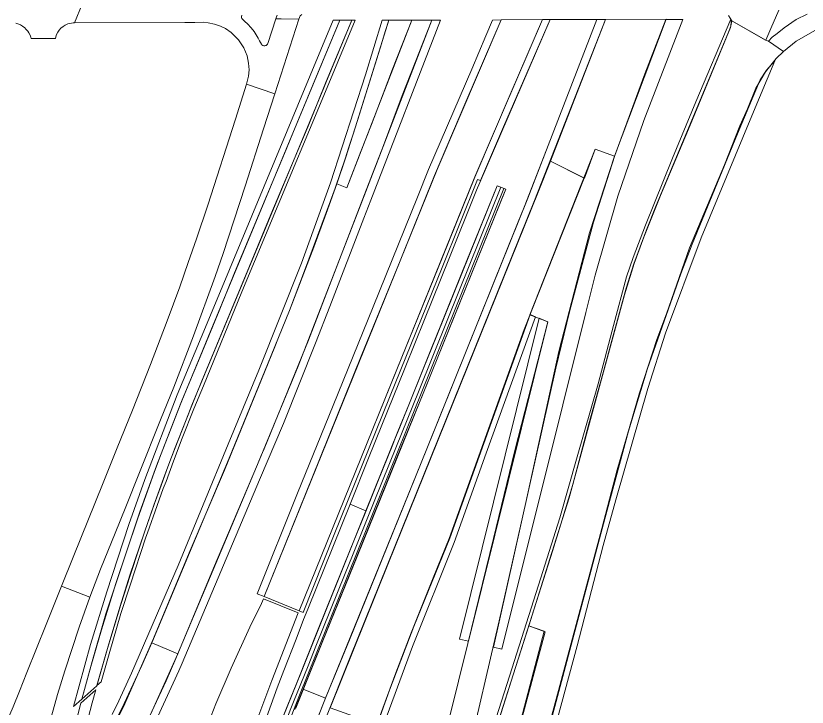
# Model space of a CAD drawing. Extents: x 2356576 to 2377878, y 6966390 to 6990634.
# Drawn here: x 2364346 to 2365354, y 6979588 to 6980469 of the extents above; entities that cross this region are included whole.
import ezdxf

# ---------------------------------------------------------------- set-up
doc = ezdxf.new("R2010")
doc.units = 0
doc.header["$LTSCALE"] = 7.1
for name, color, linetype, lineweight in [('10', 7, 'Continuous', 13), ('11', 7, 'Continuous', 13), ('14', 7, 'Continuous', 13), ('9', 7, 'Continuous', 13)]:
    doc.layers.add(name, color=color, linetype=linetype, lineweight=lineweight)

msp = doc.modelspace()

# ---------------------------------------------------------------- linework, layer by layer
at = {"layer": '10'}
for points in [[(2364749.953, 6980463.601), (2364758.631, 6980463.629), (2364717.464, 6980364.744), (2364608.871, 6980103.017), (2364594.138, 6980068.125), (2364580.552, 6980034.838), (2364555.249, 6979973.383), (2364524.949, 6979895.434), (2364503.806, 6979836.698), (2364460.425, 6979706.555), (2364443.173, 6979645.866), (2364429.787, 6979597.906), (2364419.119, 6979588.371), (2364440.878, 6979667.668), (2364461.647, 6979734.579), (2364489.817, 6979820.864), (2364510.178, 6979878.044), (2364551.224, 6979986.04), (2364589.508, 6980077.327), (2364646.54, 6980214.478)], [(2364773.777, 6980463.668), (2364778.146, 6980463.692), (2364734.12, 6980357.338), (2364680.112, 6980228.39), (2364633.869, 6980117.259), (2364584.727, 6979997.303), (2364572.547, 6979968.154), (2364557.691, 6979930.877), (2364546.507, 6979901.421), (2364537.152, 6979875.582), (2364533.563, 6979866.546), (2364525.713, 6979844.784), (2364513.555, 6979810.084), (2364511.607, 6979804.408), (2364491.379, 6979743.229), (2364479.65, 6979707.254), (2364464.811, 6979655.572), (2364454.379, 6979619.854), (2364449.087, 6979615.219), (2364461.448, 6979658.168), (2364479.425, 6979718.432), (2364491.402, 6979755.652), (2364502.87, 6979790.591), (2364509.97, 6979811.95), (2364522.424, 6979847.424), (2364525.307, 6979855.352), (2364530.783, 6979870.591), (2364537.763, 6979889.499), (2364548.125, 6979916.925), (2364562.644, 6979954.038), (2364570.164, 6979972.926), (2364583.474, 6980005.391), (2364666.654, 6980205.744), (2364738.05, 6980377.573), (2364740.672, 6980383.886)], [(2364518.842, 6979669.717), (2364574.801, 6979802.834), (2364617.8, 6979905.149), (2364671.069, 6980036.052), (2364694.499, 6980093.497), (2364725.62, 6980174.177), (2364741.344, 6980217.21), (2364754.744, 6980255.192), (2364767.688, 6980249.927), (2364850.216, 6980463.926), (2364875.989, 6980463.996), (2364838.145, 6980367.571), (2364814.075, 6980304.11), (2364790.091, 6980241.318), (2364751.749, 6980141.896), (2364718.5, 6980055.851), (2364662.226, 6979917.277), (2364658.17, 6979908.818), (2364653.686, 6979897.01), (2364597.566, 6979765.011), (2364552.018, 6979655.737)], [(2364653.116, 6979732.367), (2364704.714, 6979860.787), (2364750.019, 6979972.214), (2364800.976, 6980098.393), (2364857.357, 6980237.908), (2364871.435, 6980273.275), (2364926.609, 6980401.348), (2364944.592, 6980443.709), (2364953.303, 6980463.972), (2364964.36, 6980464.295), (2364919.343, 6980359.491), (2364879.365, 6980265.566), (2364836.195, 6980159.176), (2364785.831, 6980035.323), (2364723.98, 6979881.582), (2364662.272, 6979728.677)], [(2364662.272, 6979728.677), (2364882.46, 6980273.331), (2364964.36, 6980464.295), (2365016.654, 6980464.464), (2364930.731, 6980264.109), (2364706.642, 6979710.714)], [(2364706.642, 6979710.714), (2364799.682, 6979940.414), (2364826.743, 6980006.922), (2364889.324, 6980161.373), (2364930.456, 6980263.503), (2364976.734, 6980371.844), (2365016.654, 6980464.464), (2365026.649, 6980464.497), (2364966.943, 6980327.697), (2364937.909, 6980259.273), (2364934.199, 6980260.767), (2364888.957, 6980148.575), (2364822.85, 6979984.754), (2364750.581, 6979805.9), (2364711.823, 6979708.645)], [(2364954.467, 6979664.121), (2365034.006, 6980019.96), (2365051.373, 6980091.866), (2365081.815, 6980206.048), (2365109.213, 6980291.268), (2365147.383, 6980395.439), (2365174.195, 6980464.55), (2365195.551, 6980464.506), (2365145.836, 6980335.72), (2365112.959, 6980239.514), (2365083.898, 6980138.599), (2365072.135, 6980091.125), (2365042.544, 6979973.319), (2364965.04, 6979661.559)], [(2365027.072, 6980283.957), (2365096.929, 6980464.724), (2365174.211, 6980464.974), (2365108.461, 6980290.495), (2365084.12, 6980299.304), (2365070.306, 6980262.439)], [(2365000.781, 6980088.154), (2365084.12, 6980299.304), (2365108.461, 6980290.495), (2365076.844, 6980192.634), (2365037.735, 6980041.336), (2364995.567, 6979848.542), (2364961.829, 6979697.697), (2364920.609, 6979520.023), (2364908.674, 6979520.924), (2364886.591, 6979526.48), (2364921.893, 6979668.956), (2364954.302, 6979802.651), (2364981.678, 6979914.82), (2365023.701, 6980079.166)], [(2364746.17, 6979587.007), (2364819.815, 6979769.595), (2365012.148, 6980246.63), (2365027.072, 6980283.957), (2365070.086, 6980262.439), (2364993.334, 6980069.333), (2364897.947, 6979802.7), (2364877.608, 6979752.459), (2364849.421, 6979682.394), (2364829.906, 6979631.477), (2364805.543, 6979565.628)], [(2364691.126, 6979152.115), (2364713.548, 6979253.822), (2364739.056, 6979352.82), (2364763.673, 6979439.416), (2364792.152, 6979526.596), (2364822.096, 6979609.183), (2364852.926, 6979690.436), (2364898.813, 6979803.399), (2365001.073, 6980088.454), (2365008.006, 6980085.65), (2364945.123, 6979911.464), (2364904.154, 6979797.625), (2364850.996, 6979664.873), (2364802.949, 6979533.782), (2364776.119, 6979452.522), (2364751.506, 6979367.703), (2364726.09, 6979274.218), (2364713.989, 6979223.144), (2364700.522, 6979154.744)], [(2364910.913, 6979674.537), (2365012.67, 6980083.76), (2365023.703, 6980079.256), (2364922.473, 6979671.852)], [(2364518.842, 6979669.717), (2364506.449, 6979640.738), (2364483.773, 6979592.189), (2364462.594, 6979548.454), (2364494.603, 6979532.142), (2364498.237, 6979539.212), (2364519.562, 6979583.014), (2364538.725, 6979625.636), (2364552.018, 6979655.738)]]:
    msp.add_lwpolyline(points, close=True, dxfattribs=at)
for points in [[(2364468.561, 6979578.416), (2364476.909, 6979595.731), (2364493.072, 6979630.942), (2364552.423, 6979768.388), (2364616.43, 6979923.175), (2364655.409, 6980017.493), (2364709.637, 6980153.801), (2364746.589, 6980256.286), (2364791.18, 6980394.287), (2364812.566, 6980463.804), (2364820.902, 6980463.783), (2364794.055, 6980376.761), (2364788.862, 6980360.464), (2364775.991, 6980319.491), (2364769.832, 6980300.692), (2364765.917, 6980288.387), (2364752.764, 6980249.58), (2364746.897, 6980233.618), (2364713.724, 6980144.183), (2364694.583, 6980093.715), (2364680.52, 6980059.225), (2364675.779, 6980047.161), (2364611.767, 6979890.043), (2364566.64, 6979784.511), (2364521.111, 6979675.091), (2364482.78, 6979588.102), (2364458.181, 6979538.657)], [(2364519.243, 6979582.319), (2364537.163, 6979621.427), (2364548.245, 6979646.848), (2364614.104, 6979803.076), (2364655.694, 6979902.297), (2364705.445, 6980022.763), (2364791.686, 6980245.405), (2364875.989, 6980463.996), (2364886.71, 6980463.975), (2364798.116, 6980234.337), (2364789.261, 6980211.375), (2364745.81, 6980098.707), (2364727.708, 6980051.953), (2364686.689, 6979949.593), (2364656.15, 6979877.597), (2364557.798, 6979643.754), (2364553.605, 6979634.005), (2364516.92, 6979554.382)], [(2364722.915, 6979554.55), (2364737.656, 6979592.625), (2364740.81, 6979600.414), (2364749.114, 6979620.926), (2364770.817, 6979673.618), (2364854.316, 6979879.361), (2364886.52, 6979959.092), (2364985.057, 6980204.293), (2364993.526, 6980225.302), (2365022.13, 6980298.578), (2365086.195, 6980464.689), (2365096.929, 6980464.724), (2365006.704, 6980233.62), (2364771.853, 6979651.322), (2364739.975, 6979571.576)], [(2364941.31, 6979522.122), (2364974.8, 6979627.141), (2365011.655, 6979743.224), (2365039.069, 6979829.273), (2365061.008, 6979906.799), (2365087.615, 6980000.138), (2365107.189, 6980074.24), (2365123.821, 6980136.545), (2365132.249, 6980161.156), (2365147.916, 6980202.172), (2365182.399, 6980287.799), (2365212.328, 6980359.846), (2365256.68, 6980465.225), (2365257.344, 6980461.539), (2365256.831, 6980456.178), (2365253.799, 6980448.31), (2365207.153, 6980336.487), (2365161.687, 6980227.429), (2365149.559, 6980196.291), (2365133.384, 6980152.93), (2365123.603, 6980122.123), (2365105.256, 6980055.428), (2365093.609, 6980012.897), (2365075.915, 6979949.016), (2365055.399, 6979871.829), (2365040.384, 6979821.095), (2365029.758, 6979786.771), (2364976.751, 6979620.699), (2364938.533, 6979499.633)], [(2365004.671, 6979484.819), (2365032.378, 6979588.477), (2365096.11, 6979827.974), (2365126.397, 6979939.598), (2365150.662, 6980019.595), (2365193.01, 6980140.125), (2365207.436, 6980178.254), (2365265.317, 6980318.832), (2365294.299, 6980387.798), (2365302.36, 6980399.832), (2365313.004, 6980411.861), (2365283.591, 6980341.915), (2365219.107, 6980186.101), (2365173.682, 6980064.819), (2365150.869, 6979993.999), (2365110.212, 6979852.236), (2365094.313, 6979793.739), (2365060.828, 6979665.974), (2365030.559, 6979552.889)], [(2364690.781, 6979571.997), (2364699.665, 6979594.468), (2364718.226, 6979640.593), (2364728.184, 6979665.336), (2364765.508, 6979758.109), (2364774.839, 6979781.302), (2364793.502, 6979827.689), (2364830.826, 6979920.462), (2364858.819, 6979990.042), (2364896.143, 6980082.816), (2364963.742, 6980250.736), (2364958.968, 6980252.674), (2364914.194, 6980141.507), (2364888.178, 6980076.913), (2364874.589, 6980043.343), (2364849.024, 6979979.7), (2364835.791, 6979946.844), (2364828.826, 6979929.55), (2364826.021, 6979922.587), (2364807.131, 6979875.685), (2364789.976, 6979833.091), (2364772.821, 6979790.499), (2364730.297, 6979684.917), (2364703.61, 6979618.659), (2364692.333, 6979590.66), (2364678.706, 6979556.825)], [(2364702.328, 6979586.507), (2364714.353, 6979616.338), (2364737.01, 6979672.328), (2364780.581, 6979780.003), (2364970.123, 6980248.162), (2364967.453, 6980249.243), (2364707.306, 6979602.822), (2364692.706, 6979565.941)], [(2364582.677, 6979546.245), (2364600.563, 6979592.14), (2364620.112, 6979637.349), (2364644.087, 6979689.856), (2364658.658, 6979719.718), (2364661.145, 6979725.891), (2364705.571, 6979707.909), (2364672.068, 6979621.741), (2364655.537, 6979577.501)]]:
    msp.add_lwpolyline(points, dxfattribs=at)
at = {"layer": '11'}
for points in [[(2364758.631, 6980463.629), (2364773.777, 6980463.668), (2364741.371, 6980385.57), (2364718.054, 6980328.548), (2364704.944, 6980297.561), (2364670.807, 6980215.864), (2364643.497, 6980150.046), (2364618.564, 6980089.865), (2364601.713, 6980049.655), (2364582.017, 6980001.863), (2364569.971, 6979972.456), (2364557.156, 6979940.243), (2364544.149, 6979906.487), (2364535.771, 6979884.138), (2364521.62, 6979845.211), (2364510.029, 6979812.126), (2364491.11, 6979755.906), (2364478.402, 6979715.427), (2364464.073, 6979668.576), (2364448.847, 6979614.792), (2364429.737, 6979597.743), (2364441.282, 6979639.433), (2364455.061, 6979686.503), (2364473.085, 6979745.407), (2364500.621, 6979827.621), (2364522.196, 6979886.781), (2364532.129, 6979914.276), (2364543.77, 6979943.636), (2364557.713, 6979979.489), (2364580.487, 6980034.681), (2364604.885, 6980093.256), (2364624.548, 6980141.403), (2364665.439, 6980240.308), (2364688.106, 6980293.578), (2364698.757, 6980319.7), (2364735.823, 6980408.58), (2364752.755, 6980449.557)], [(2364821.053, 6980463.729), (2364835.224, 6980463.877), (2364850.216, 6980463.926), (2364825.792, 6980401.307), (2364813.849, 6980370.067), (2364798.764, 6980330.869), (2364785.51, 6980296.142), (2364767.688, 6980249.927), (2364754.744, 6980255.192), (2364765.766, 6980287.911), (2364780.962, 6980335.675), (2364794.464, 6980378.043), (2364810.042, 6980428.202), (2364816.834, 6980450.819)]]:
    msp.add_lwpolyline(points, close=True, dxfattribs=at)
msp.add_lwpolyline([(2364420.315, 6979561.155), (2364428.675, 6979592.889), (2364447.652, 6979609.814), (2364442.923, 6979593.113), (2364432.822, 6979554.195)], dxfattribs=at)
at = {"layer": '14'}
for points in [[(2364740.319, 6979599.201), (2364861.345, 6979897.372), (2364998.165, 6980236.812), (2365086.195, 6980464.689), (2365026.649, 6980464.497), (2364936.852, 6980256.679), (2364932.942, 6980247.012), (2364897.573, 6980159.009), (2364866.47, 6980082.006), (2364841.765, 6980021.003), (2364812.261, 6979947.169), (2364795.199, 6979905.167), (2364771.56, 6979846.499), (2364791.935, 6979837.955), (2364832.703, 6979939.177), (2364846.342, 6979973.225), (2364864.669, 6980018.544), (2364882.253, 6980061.591), (2364923.658, 6980165.002), (2364958.97, 6980252.678), (2364970.123, 6980248.162), (2364965.064, 6980235.924), (2364933.612, 6980157.972), (2364917.618, 6980118.242), (2364901.885, 6980079.596), (2364871.877, 6980005.47), (2364863.792, 6979985.499), (2364836.622, 6979919.749), (2364801.936, 6979833.492), (2364712.078, 6979610.634)], [(2364604.595, 6979385.424), (2364632.147, 6979479.327), (2364649.926, 6979531.816), (2364663.466, 6979569.692), (2364678.947, 6979612.251), (2364687.458, 6979634.625), (2364702.812, 6979674.392), (2364712.463, 6979699.529), (2364717.797, 6979712.771), (2364771.56, 6979846.499), (2364791.935, 6979837.955), (2364709.594, 6979633.24), (2364662.181, 6979515.796), (2364652, 6979490.52), (2364641.674, 6979465.763), (2364627.865, 6979434.794)]]:
    msp.add_lwpolyline(points, close=True, dxfattribs=at)
msp.add_lwpolyline([(2364701.323, 6979584.601), (2364712.078, 6979610.634), (2364740.319, 6979599.201), (2364736.901, 6979590.76), (2364720.113, 6979547.124)], dxfattribs=at)
at = {"layer": '9'}
for points in [[(2364345.733, 6980459.818), (2364348.507, 6980459.023), (2364351.898, 6980457.65), (2364354.442, 6980456.132), (2364357.216, 6980454.036), (2364358.68, 6980452.446), (2364360.992, 6980449.772), (2364362.225, 6980447.604), (2364363.921, 6980444.569), (2364364.769, 6980442.184), (2364365.142, 6980440.346), (2364396.157, 6980440.446), (2364396.674, 6980442.689), (2364397.753, 6980445.725), (2364399.141, 6980448.399), (2364401.067, 6980451.218), (2364403.225, 6980453.386), (2364405.923, 6980455.771), (2364408.466, 6980457.433), (2364412.06, 6980458.989), (2364414.015, 6980459.673), (2364416.635, 6980460.179), (2364418.639, 6980460.468), (2364420.584, 6980460.517), (2364440.125, 6980508.585)], [(2364633.689, 6980470.369), (2364633.208, 6980468.138), (2364633.427, 6980466.763), (2364633.756, 6980465.953), (2364634.384, 6980465.007), (2364635.679, 6980463.829), (2364636.372, 6980463.296), (2364637.015, 6980462.64), (2364641.437, 6980458.5), (2364645.17, 6980454.434), (2364647.663, 6980451.381), (2364649.254, 6980449.266), (2364654.523, 6980441.025), (2364656.376, 6980437.509), (2364658.581, 6980433.11), (2364659.418, 6980432.273), (2364660.383, 6980431.512), (2364661.802, 6980431.253), (2364662.303, 6980431.207), (2364663.08, 6980431.235), (2364663.992, 6980431.427), (2364664.693, 6980431.704), (2364665.725, 6980432.373), (2364666.574, 6980433.29), (2364667.058, 6980434.125), (2364677.187, 6980465.518), (2364683.741, 6980465.516), (2364706.469, 6980465.115), (2364675.834, 6980369.836), (2364639.831, 6980382.005), (2364642.294, 6980392.345), (2364642.923, 6980400.267), (2364642.42, 6980408.841), (2364640.374, 6980418.371), (2364636.33, 6980428.403), (2364629.675, 6980438.662), (2364620.339, 6980447.957), (2364612.715, 6980453.133), (2364606.532, 6980456.21), (2364598.923, 6980458.877), (2364590.937, 6980460.511), (2364584.62, 6980461.055), (2364573.744, 6980461.019), (2364562.045, 6980461.029), (2364561.028, 6980460.977), (2364420.584, 6980460.517), (2364440.125, 6980508.585)], [(2365621.317, 6980503.708), (2365621.848, 6980464.911), (2365479.076, 6980463.958), (2365461.305, 6980463.148), (2365449.227, 6980463.697), (2365434.118, 6980463.697), (2365420.143, 6980463.697), (2365399.369, 6980461.808), (2365381.617, 6980457.273), (2365364.62, 6980451.227), (2365340.069, 6980436.867), (2365323.827, 6980423.64), (2365304.942, 6980436.867), (2365309.614, 6980441.979), (2365316.005, 6980446.774), (2365324.96, 6980453.872), (2365340.069, 6980464.453), (2365354.044, 6980471.255)], [(2365317.784, 6980476.546), (2365307.586, 6980453.116), (2365301.542, 6980438.378), (2365258.106, 6980462.941), (2365253.951, 6980469.592)], [(2364710.05, 6980471.157), (2364708.259, 6980469.204), (2364706.469, 6980465.115), (2364683.741, 6980465.516), (2364677.187, 6980465.518), (2364678.044, 6980468.184), (2364678.749, 6980470.377)], [(2364972.979, 6979509.651), (2365018.912, 6979684.538), (2364999.523, 6979691.295), (2365026.315, 6979776.685), (2365050.932, 6979854.797), (2365093.236, 6980010.867), (2365121.53, 6980113.58), (2365133.558, 6980153.483), (2365146.115, 6980187.268), (2365167.267, 6980240.173), (2365202.771, 6980324.821), (2365256.444, 6980454.423), (2365258.106, 6980462.941), (2365301.165, 6980438.378), (2365304.942, 6980436.867), (2365323.827, 6980423.64), (2365314.645, 6980414.88), (2365300.807, 6980397.903), (2365288.889, 6980376.971), (2365278.156, 6980350.661), (2365268.492, 6980329.054), (2365248.852, 6980279.474), (2365204.282, 6980173.362), (2365174.821, 6980089.469), (2365162.48, 6980056.514), (2365140.313, 6979988.404), (2365111.86, 6979890.271), (2365092.325, 6979815.382), (2365069.475, 6979729.692), (2365038.844, 6979615.365), (2365008.6, 6979503.156)]]:
    msp.add_lwpolyline(points, dxfattribs=at)
for points in [[(2364675.834, 6980369.836), (2364639.831, 6980382.005), (2364625.489, 6980337.401), (2364590.227, 6980227.841), (2364575.927, 6980184.88), (2364565.493, 6980154.572), (2364554.649, 6980123.924), (2364538.788, 6980080.538), (2364517.465, 6980024.653), (2364494.211, 6979966.299), (2364475.051, 6979918.588), (2364457.121, 6979873.942), (2364418.931, 6979778.847), (2364404.086, 6979741.883), (2364440.115, 6979727.791), (2364453.84, 6979763.691), (2364472.183, 6979809.479), (2364485.784, 6979843.346), (2364503.222, 6979886.766), (2364530.221, 6979953.997), (2364546.986, 6979995.884), (2364572.169, 6980061.307), (2364599.623, 6980137.051), (2364609.775, 6980166.394), (2364638.047, 6980252.313), (2364661.468, 6980325.156)], [(2364440.115, 6979727.791), (2364404.086, 6979741.883), (2364384.487, 6979693.081), (2364359.842, 6979631.715), (2364350.345, 6979608.066), (2364342.305, 6979588.222), (2364329.597, 6979559.004), (2364314.757, 6979527.887), (2364300.686, 6979500.794), (2364323.746, 6979488.779), (2364342.67, 6979481.744), (2364340.733, 6979473.692), (2364335.635, 6979448.445), (2364365.962, 6979476.605), (2364373.494, 6979508.628), (2364388.939, 6979568.776), (2364398.934, 6979603.908), (2364408.054, 6979633.928), (2364426.386, 6979689.525)], [(2364920.137, 6979441.95), (2364878.464, 6979310.764), (2364869.315, 6979274.551), (2364859.313, 6979228.133), (2364869.728, 6979248.861), (2364880.279, 6979275.213), (2364889.798, 6979299.935), (2364903.833, 6979344.817), (2364963.59, 6979532.685), (2364978.426, 6979528.466), (2365020.255, 6979683.908), (2364999.523, 6979691.295), (2364963.275, 6979578.225), (2364943.012, 6979515.059)]]:
    msp.add_lwpolyline(points, close=True, dxfattribs=at)

doc.saveas('drawing.dxf')
